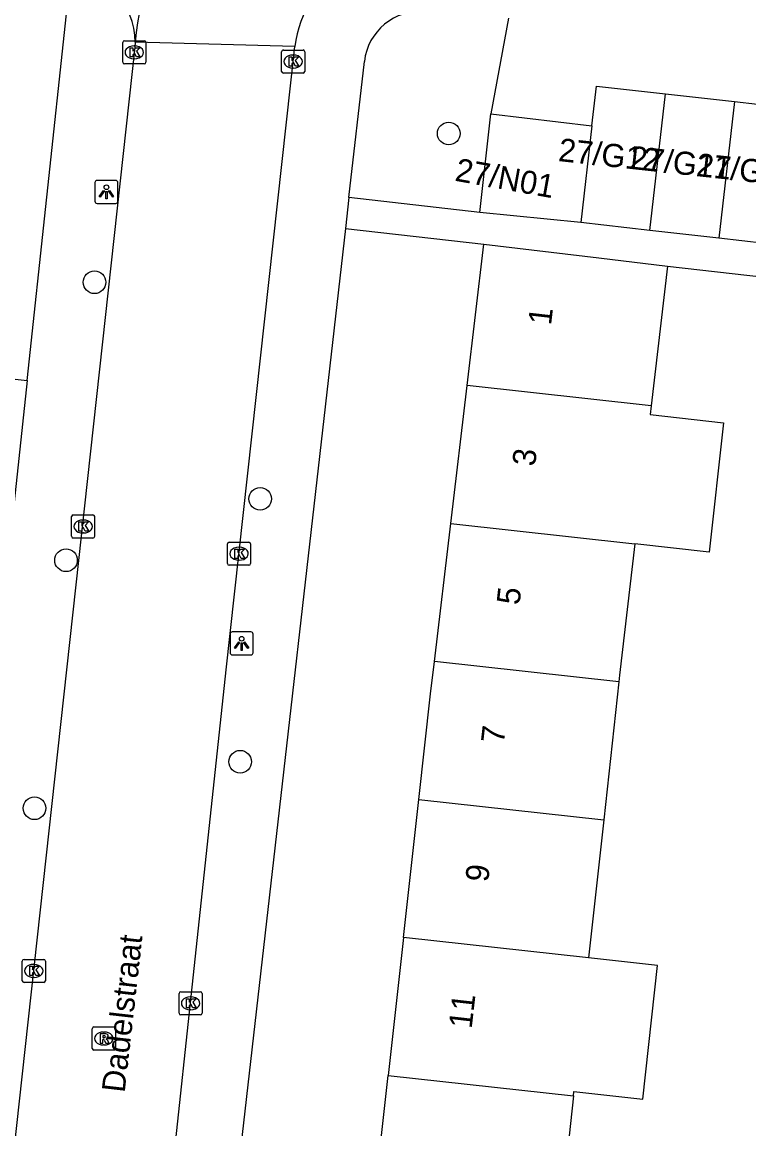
# Model space of a CAD drawing. Extents: x 162026 to 163499, y 387297 to 388169.
# Drawn here: x 162684.31 to 162715.76, y 387880.68 to 387928.6 of the extents above; entities that cross this region are included whole.
import ezdxf

# ---------------------------------------------------------------- set-up
doc = ezdxf.new("R2010")
doc.units = 0
for name, color, linetype in [('IMGEO_Boom', 7, 'Continuous'), ('IMGEO_Fietspad_open', 7, 'Continuous'), ('IMGEO_Kolk', 7, 'Continuous'), ('IMGEO_Lichtpunt', 7, 'Continuous'), ('IMGEO_Openbare_ruimte_label', 7, 'Continuous'), ('IMGEO_Pand', 7, 'Continuous'), ('IMGEO_Pand_nummerreeks', 7, 'Continuous'), ('IMGEO_Parkeervlak_open', 7, 'Continuous'), ('IMGEO_Rijbaan_lokaal_open', 7, 'Continuous'), ('IMGEO_Rioolput', 7, 'Continuous'), ('IMGEO_Voetpad_open', 7, 'Continuous')]:
    doc.layers.add(name, color=color, linetype=linetype)

msp = doc.modelspace()

# ---------------------------------------------------------------- linework, layer by layer
at = {"layer": 'IMGEO_Boom'}
for centre in [(162702.772, 387923.778), (162687.445, 387917.335), (162694.614, 387907.957), (162686.212, 387905.3), (162693.746, 387896.58), (162684.844, 387894.564)]:
    msp.add_circle(centre, 0.489, dxfattribs=at)
at = {"layer": 'IMGEO_Fietspad_open'}
msp.add_arc((162686.08, 387927.733), 3.119, 0.0143, 86.3003, dxfattribs=at)
at = {"layer": 'IMGEO_Kolk'}
for p, q in [((162688.665, 387926.863), (162688.665, 387927.715)), ((162688.74, 387927.789), (162689.592, 387927.789)), ((162689.153, 387927.569), (162689.178, 387927.569)), ((162689.666, 387927.715), (162689.666, 387926.863)), ((162689.176, 387927.009), (162689.151, 387927.009)), ((162695.543, 387926.465), (162695.543, 387927.317)), ((162695.618, 387927.391), (162696.47, 387927.391)), ((162696.031, 387927.171), (162696.056, 387927.171)), ((162696.544, 387927.317), (162696.544, 387926.465)), ((162689.592, 387926.789), (162688.74, 387926.789)), ((162696.054, 387926.611), (162696.029, 387926.611)), ((162696.47, 387926.391), (162695.618, 387926.391)), ((162686.45, 387906.338), (162686.45, 387907.19)), ((162686.525, 387907.264), (162687.377, 387907.264)), ((162686.938, 387907.044), (162686.963, 387907.044)), ((162687.451, 387907.19), (162687.451, 387906.338)), ((162686.961, 387906.484), (162686.936, 387906.484)), ((162687.377, 387906.264), (162686.525, 387906.264)), ((162693.198, 387905.158), (162693.198, 387906.01)), ((162693.273, 387906.084), (162694.125, 387906.084)), ((162693.686, 387905.864), (162693.711, 387905.864)), ((162694.199, 387906.01), (162694.199, 387905.158)), ((162694.125, 387905.084), (162693.273, 387905.084)), ((162693.709, 387905.304), (162693.684, 387905.304)), ((162684.319, 387887.097), (162684.319, 387887.949)), ((162684.394, 387888.023), (162685.246, 387888.023)), ((162684.807, 387887.803), (162684.832, 387887.803)), ((162685.32, 387887.949), (162685.32, 387887.097)), ((162684.83, 387887.243), (162684.805, 387887.243)), ((162685.246, 387887.023), (162684.394, 387887.023)), ((162691.102, 387885.692), (162691.102, 387886.544)), ((162691.177, 387886.618), (162692.029, 387886.618)), ((162691.59, 387886.398), (162691.615, 387886.398)), ((162692.103, 387886.544), (162692.103, 387885.692)), ((162691.613, 387885.838), (162691.588, 387885.838)), ((162692.029, 387885.618), (162691.177, 387885.618))]:
    msp.add_line(p, q, dxfattribs=at)
for points in [[(162688.665, 387926.863), (162688.665, 387927.715)], [(162688.74, 387927.789), (162689.592, 387927.789)], [(162688.986, 387927.489), (162689.109, 387927.489), (162689.109, 387927.338), (162689.239, 387927.489), (162689.403, 387927.489), (162689.257, 387927.338), (162689.41, 387927.089), (162689.258, 387927.089), (162689.173, 387927.253), (162689.109, 387927.186), (162689.109, 387927.089), (162688.986, 387927.089), (162688.986, 387927.489)], [(162689.666, 387927.715), (162689.666, 387926.863)], [(162695.543, 387926.465), (162695.543, 387927.317)], [(162695.618, 387927.391), (162696.47, 387927.391)], [(162695.864, 387927.091), (162695.987, 387927.091), (162695.987, 387926.94), (162696.117, 387927.091), (162696.281, 387927.091), (162696.135, 387926.94), (162696.288, 387926.691), (162696.136, 387926.691), (162696.051, 387926.855), (162695.987, 387926.788), (162695.987, 387926.691), (162695.864, 387926.691), (162695.864, 387927.091)], [(162696.544, 387927.317), (162696.544, 387926.465)], [(162689.592, 387926.789), (162688.74, 387926.789)], [(162696.47, 387926.391), (162695.618, 387926.391)], [(162686.45, 387906.338), (162686.45, 387907.19)], [(162686.525, 387907.264), (162687.377, 387907.264)], [(162686.771, 387906.964), (162686.894, 387906.964), (162686.894, 387906.813), (162687.024, 387906.964), (162687.188, 387906.964), (162687.042, 387906.813), (162687.195, 387906.564), (162687.043, 387906.564), (162686.958, 387906.728), (162686.894, 387906.661), (162686.894, 387906.564), (162686.771, 387906.564), (162686.771, 387906.964)], [(162687.451, 387907.19), (162687.451, 387906.338)], [(162687.377, 387906.264), (162686.525, 387906.264)], [(162693.198, 387905.158), (162693.198, 387906.01)], [(162693.273, 387906.084), (162694.125, 387906.084)], [(162694.199, 387906.01), (162694.199, 387905.158)], [(162693.519, 387905.784), (162693.642, 387905.784), (162693.642, 387905.633), (162693.772, 387905.784), (162693.936, 387905.784), (162693.79, 387905.633), (162693.943, 387905.384), (162693.791, 387905.384), (162693.706, 387905.548), (162693.642, 387905.481), (162693.642, 387905.384), (162693.519, 387905.384), (162693.519, 387905.784)], [(162694.125, 387905.084), (162693.273, 387905.084)], [(162684.319, 387887.097), (162684.319, 387887.949)], [(162684.394, 387888.023), (162685.246, 387888.023)], [(162684.64, 387887.723), (162684.763, 387887.723), (162684.763, 387887.572), (162684.893, 387887.723), (162685.057, 387887.723), (162684.911, 387887.572), (162685.064, 387887.323), (162684.912, 387887.323), (162684.827, 387887.487), (162684.763, 387887.42), (162684.763, 387887.323), (162684.64, 387887.323), (162684.64, 387887.723)], [(162685.32, 387887.949), (162685.32, 387887.097)], [(162685.246, 387887.023), (162684.394, 387887.023)], [(162691.102, 387885.692), (162691.102, 387886.544)], [(162691.177, 387886.618), (162692.029, 387886.618)], [(162691.423, 387886.318), (162691.546, 387886.318), (162691.546, 387886.167), (162691.676, 387886.318), (162691.84, 387886.318), (162691.694, 387886.167), (162691.847, 387885.918), (162691.695, 387885.918), (162691.61, 387886.082), (162691.546, 387886.015), (162691.546, 387885.918), (162691.423, 387885.918), (162691.423, 387886.318)], [(162692.103, 387886.544), (162692.103, 387885.692)], [(162692.029, 387885.618), (162691.177, 387885.618)]]:
    msp.add_lwpolyline(points, dxfattribs=at)
for centre, start, end in [((162688.742, 387927.713), 91.552, 178.448), ((162688.742, 387927.713), 91.552, 178.448), ((162689.59, 387927.713), 1.552, 88.448), ((162689.59, 387927.713), 1.552, 88.448), ((162695.62, 387927.315), 91.552, 178.448), ((162695.62, 387927.315), 91.552, 178.448), ((162696.468, 387927.315), 1.552, 88.448), ((162696.468, 387927.315), 1.552, 88.448), ((162688.742, 387926.865), 181.552, 268.448), ((162688.742, 387926.865), 181.552, 268.448), ((162689.59, 387926.865), 271.552, 358.448), ((162689.59, 387926.865), 271.552, 358.448), ((162695.62, 387926.467), 181.552, 268.448), ((162695.62, 387926.467), 181.552, 268.448), ((162696.468, 387926.467), 271.552, 358.448), ((162696.468, 387926.467), 271.552, 358.448), ((162686.527, 387907.188), 91.552, 178.448), ((162686.527, 387907.188), 91.552, 178.448), ((162687.375, 387907.188), 1.552, 88.448), ((162687.375, 387907.188), 1.552, 88.448), ((162686.527, 387906.34), 181.552, 268.448), ((162686.527, 387906.34), 181.552, 268.448), ((162687.375, 387906.34), 271.552, 358.448), ((162687.375, 387906.34), 271.552, 358.448), ((162693.275, 387906.008), 91.552, 178.448), ((162693.275, 387906.008), 91.552, 178.448), ((162694.123, 387906.008), 1.552, 88.448), ((162694.123, 387906.008), 1.552, 88.448), ((162693.275, 387905.16), 181.552, 268.448), ((162693.275, 387905.16), 181.552, 268.448), ((162694.123, 387905.16), 271.552, 358.448), ((162694.123, 387905.16), 271.552, 358.448), ((162684.396, 387887.947), 91.552, 178.448), ((162684.396, 387887.947), 91.552, 178.448), ((162685.244, 387887.947), 1.552, 88.448), ((162685.244, 387887.947), 1.552, 88.448), ((162684.396, 387887.099), 181.552, 268.448), ((162684.396, 387887.099), 181.552, 268.448), ((162685.244, 387887.099), 271.552, 358.448), ((162685.244, 387887.099), 271.552, 358.448), ((162691.179, 387886.542), 91.552, 178.448), ((162691.179, 387886.542), 91.552, 178.448), ((162692.027, 387886.542), 1.552, 88.448), ((162692.027, 387886.542), 1.552, 88.448), ((162691.179, 387885.694), 181.552, 268.448), ((162691.179, 387885.694), 181.552, 268.448), ((162692.027, 387885.694), 271.552, 358.448), ((162692.027, 387885.694), 271.552, 358.448)]:
    msp.add_arc(centre, 0.0765, start, end, dxfattribs=at)
for centre, major_axis, ratio, start_param, end_param in [((162689.152, 387927.289), (-0.387, 0.002), 0.722429, 4.712389, 7.853982), ((162689.177, 387927.289), (-0.39, 0.002), 0.717154, 1.570796, 4.712389), ((162696.03, 387926.891), (-0.387, 0.002), 0.722429, 4.712389, 7.853982), ((162696.055, 387926.891), (-0.39, 0.002), 0.717154, 1.570796, 4.712389), ((162686.937, 387906.764), (-0.387, 0.002), 0.722429, 4.712389, 7.853982), ((162686.962, 387906.764), (-0.39, 0.002), 0.717154, 1.570796, 4.712389), ((162693.685, 387905.584), (-0.387, 0.002), 0.722429, 4.712389, 7.853982), ((162693.71, 387905.584), (-0.39, 0.002), 0.717154, 1.570796, 4.712389), ((162684.806, 387887.523), (-0.387, 0.002), 0.722429, 4.712389, 7.853982), ((162684.831, 387887.523), (-0.39, 0.002), 0.717154, 1.570796, 4.712389), ((162691.589, 387886.118), (-0.387, 0.002), 0.722429, 4.712389, 7.853982), ((162691.614, 387886.118), (-0.39, 0.002), 0.717154, 1.570796, 4.712389)]:
    msp.add_ellipse(centre, major_axis=major_axis, ratio=ratio, start_param=start_param, end_param=end_param, dxfattribs=at)
at = {"layer": 'IMGEO_Lichtpunt'}
for p, q in [((162688.364, 387921.746), (162687.556, 387921.746)), ((162688.364, 387921.746), (162687.556, 387921.746)), ((162687.462, 387921.651), (162687.462, 387920.844)), ((162687.462, 387921.651), (162687.462, 387920.844)), ((162688.458, 387920.844), (162688.458, 387921.651)), ((162688.458, 387920.844), (162688.458, 387921.651)), ((162687.556, 387920.75), (162688.364, 387920.75)), ((162687.556, 387920.75), (162688.364, 387920.75)), ((162693.313, 387902.104), (162693.313, 387901.297)), ((162693.313, 387902.104), (162693.313, 387901.297)), ((162694.215, 387902.199), (162693.407, 387902.199)), ((162694.215, 387902.199), (162693.407, 387902.199)), ((162694.309, 387901.297), (162694.309, 387902.104)), ((162694.309, 387901.297), (162694.309, 387902.104)), ((162693.407, 387901.203), (162694.215, 387901.203)), ((162693.407, 387901.203), (162694.215, 387901.203))]:
    msp.add_line(p, q, dxfattribs=at)
for points in [[(162687.836, 387921.315), (162687.875, 387921.287), (162687.687, 387921.025), (162687.649, 387921.052), (162687.836, 387921.315)], [(162687.938, 387921.267), (162687.985, 387921.267), (162687.985, 387920.945), (162687.938, 387920.945), (162687.938, 387921.267)], [(162688.048, 387921.287), (162688.086, 387921.314), (162688.273, 387921.052), (162688.234, 387921.024), (162688.048, 387921.287)], [(162693.687, 387901.768), (162693.726, 387901.74), (162693.538, 387901.478), (162693.5, 387901.505), (162693.687, 387901.768)], [(162693.789, 387901.72), (162693.836, 387901.72), (162693.836, 387901.398), (162693.789, 387901.398), (162693.789, 387901.72)], [(162693.899, 387901.74), (162693.937, 387901.767), (162694.124, 387901.505), (162694.085, 387901.477), (162693.899, 387901.74)]]:
    msp.add_lwpolyline(points, dxfattribs=at)
for centre in [(162687.961, 387921.449), (162693.812, 387901.902)]:
    msp.add_circle(centre, 0.0994, dxfattribs=at)
for centre, start, end in [((162687.556, 387921.651), 90, 180), ((162687.556, 387921.651), 90, 180), ((162688.364, 387921.651), 0, 90), ((162688.364, 387921.651), 0, 90), ((162687.556, 387920.844), 180, 270), ((162687.556, 387920.844), 180, 270), ((162688.364, 387920.844), 270, 0), ((162688.364, 387920.844), 270, 360), ((162693.407, 387902.104), 90, 180), ((162693.407, 387902.104), 90, 180), ((162694.215, 387902.104), 0, 90), ((162694.215, 387902.104), 0, 90), ((162693.407, 387901.297), 180, 270), ((162693.407, 387901.297), 180, 270), ((162694.215, 387901.297), 270, 0), ((162694.215, 387901.297), 270, 360)]:
    msp.add_arc(centre, 0.0946, start, end, dxfattribs=at)
at = {"layer": 'IMGEO_Pand'}
for points in [[(162708.971, 387924.101), (162709.167, 387925.832), (162712.152, 387925.494)], [(162711.482, 387919.58), (162712.152, 387925.494)], [(162712.152, 387925.494), (162715.136, 387925.156)], [(162715.136, 387925.156), (162714.466, 387919.242)], [(162715.136, 387925.156), (162718.121, 387924.817)], [(162704.119, 387920.354), (162704.602, 387924.632)], [(162704.602, 387924.632), (162708.971, 387924.101)], [(162708.971, 387924.101), (162708.497, 387919.918)], [(162708.497, 387919.918), (162704.119, 387920.354)], [(162711.482, 387919.58), (162708.497, 387919.918)], [(162714.466, 387919.242), (162711.482, 387919.58)], [(162703.571, 387912.864), (162704.298, 387918.982)], [(162704.298, 387918.982), (162709.263, 387918.39), (162712.243, 387918.034)], [(162717.451, 387918.903), (162714.466, 387919.242)], [(162712.243, 387918.034), (162711.532, 387911.986)], [(162677.614, 387913.847), (162684.535, 387913.087)], [(162684.535, 387913.087), (162683.961, 387907.811)], [(162702.861, 387906.893), (162703.571, 387912.864)], [(162711.532, 387911.986), (162703.571, 387912.864)], [(162711.532, 387911.986), (162711.487, 387911.606), (162714.66, 387911.256), (162714.042, 387905.658), (162710.83, 387906.013)], [(162702.151, 387900.921), (162702.861, 387906.893)], [(162702.861, 387906.893), (162710.83, 387906.013)], [(162710.83, 387906.013), (162710.161, 387900.321), (162710.13, 387900.041)], [(162701.478, 387894.947), (162701.984, 387899.52), (162702.151, 387900.921)], [(162710.13, 387900.041), (162702.151, 387900.921)], [(162710.13, 387900.041), (162709.478, 387894.064)], [(162700.817, 387888.97), (162701.478, 387894.947)], [(162701.478, 387894.947), (162709.478, 387894.064)], [(162709.478, 387894.064), (162708.825, 387888.086)], [(162700.817, 387888.97), (162700.156, 387882.993)], [(162708.825, 387888.086), (162700.817, 387888.97)], [(162708.172, 387882.108), (162708.193, 387882.302), (162711.173, 387881.973), (162711.804, 387887.757), (162708.825, 387888.086)], [(162699.495, 387877.017), (162700.156, 387882.993)], [(162700.156, 387882.993), (162708.172, 387882.108)], [(162708.172, 387882.108), (162707.52, 387876.132)]]:
    msp.add_lwpolyline(points, dxfattribs=at)
at = {"layer": 'IMGEO_Parkeervlak_open'}
msp.add_lwpolyline([(162705.361, 387928.764), (162704.602, 387924.632)], dxfattribs=at)
at = {"layer": 'IMGEO_Rijbaan_lokaal_open'}
for points in [[(162689.199, 387927.734), (162689.185, 387927.51), (162680.447, 387847.957)], [(162687.958, 387844.41), (162687.884, 387844.567), (162687.693, 387845.042), (162687.546, 387845.532), (162687.443, 387846.033), (162687.385, 387846.541), (162687.373, 387847.053), (162687.406, 387847.563), (162687.494, 387848.361), (162689.412, 387865.665), (162693.148, 387900.563), (162696.12, 387927.539)], [(162696.12, 387927.539), (162689.199, 387927.734)]]:
    msp.add_lwpolyline(points, dxfattribs=at)
for centre, radius, start, end in [((162701.693, 387926.592), 12.546, 144.3355, 174.7784), ((162701.173, 387926.919), 5.091, 123.2871, 173.0086)]:
    msp.add_arc(centre, radius, start, end, dxfattribs=at)
at = {"layer": 'IMGEO_Rioolput'}
for p, q in [((162687.347, 387884.17), (162687.347, 387885.022)), ((162687.422, 387885.096), (162688.274, 387885.096)), ((162687.835, 387884.876), (162687.86, 387884.876)), ((162688.348, 387885.022), (162688.348, 387884.17)), ((162687.858, 387884.316), (162687.833, 387884.316)), ((162688.274, 387884.096), (162687.422, 387884.096))]:
    msp.add_line(p, q, dxfattribs=at)
for points in [[(162687.347, 387884.17), (162687.347, 387885.022)], [(162687.422, 387885.096), (162688.274, 387885.096)], [(162687.936, 387884.794), (162687.684, 387884.796), (162687.684, 387884.396)], [(162688.348, 387885.022), (162688.348, 387884.17)], [(162687.684, 387884.396), (162687.808, 387884.396), (162687.808, 387884.558), (162687.819, 387884.558)], [(162687.862, 387884.715), (162687.808, 387884.715), (162687.808, 387884.634)], [(162687.808, 387884.634), (162687.86, 387884.634)], [(162687.866, 387884.529), (162687.937, 387884.396), (162688.077, 387884.396), (162688.012, 387884.522)], [(162688.274, 387884.096), (162687.422, 387884.096)]]:
    msp.add_lwpolyline(points, dxfattribs=at)
for centre, radius, start, end in [((162687.424, 387885.02), 0.0765, 91.552, 178.448), ((162687.424, 387885.02), 0.0765, 91.552, 178.448), ((162687.935, 387884.684), 0.109, 350.3612, 89.416), ((162688.272, 387885.02), 0.0765, 1.552, 88.448), ((162688.272, 387885.02), 0.0765, 1.552, 88.448), ((162687.818, 387884.505), 0.0533, 26.0293, 88.6989), ((162687.844, 387884.823), 0.19, 274.7715, 282.9687), ((162687.868, 387884.619), 0.0964, 77.0061, 93.1865), ((162687.882, 387884.676), 0.0378, 276.6634, 79.6772), ((162687.933, 387884.684), 0.112, 277.5842, 350.9817), ((162687.917, 387884.469), 0.108, 29.5134, 73.7905), ((162687.424, 387884.172), 0.0765, 181.552, 268.448), ((162687.424, 387884.172), 0.0765, 181.552, 268.448), ((162688.272, 387884.172), 0.0765, 271.552, 358.448), ((162688.272, 387884.172), 0.0765, 271.552, 358.448)]:
    msp.add_arc(centre, radius, start, end, dxfattribs=at)
for centre, major_axis, ratio, start_param, end_param in [((162687.834, 387884.596), (-0.387, 0.002), 0.722429, 4.712389, 7.853982), ((162687.859, 387884.596), (-0.39, 0.002), 0.717154, 1.570796, 4.712389)]:
    msp.add_ellipse(centre, major_axis=major_axis, ratio=ratio, start_param=start_param, end_param=end_param, dxfattribs=at)
at = {"layer": 'IMGEO_Voetpad_open'}
for points in [[(162684.535, 387913.087), (162686.239, 387928.957)], [(162698.452, 387921.008), (162699.122, 387926.89)], [(162698.452, 387921.008), (162698.299, 387919.665)], [(162704.119, 387920.354), (162698.452, 387921.008)], [(162698.299, 387919.665), (162689.967, 387846.524), (162691.757, 387844.494), (162698.08, 387843.787), (162715.049, 387841.889)], [(162698.299, 387919.665), (162704.298, 387918.982)], [(162712.243, 387918.034), (162723.428, 387916.767), (162723.299, 387915.626)]]:
    msp.add_lwpolyline(points, dxfattribs=at)
msp.add_arc((162701.55, 387926.62), 2.443, 85.3056, 173.6592, dxfattribs=at)

# ---------------------------------------------------------------- texts
at = {"layer": 'IMGEO_Openbare_ruimte_label'}
msp.add_text('Dadelstraat', height=1, rotation=83.5143, dxfattribs=at).set_placement((162688.748, 387882.227))
at = {"layer": 'IMGEO_Pand_nummerreeks'}
for s, rotation, p in [('27/G12', 353.7844, (162707.487, 387922.586)), ('27/G11', 353.7844, (162710.58, 387922.249)), ('27/N01', 349.8245, (162703.003, 387921.736)), ('27/G10', 353.7844, (162713.451, 387921.936)), ('1', 83.5621, (162707.201, 387915.454)), ('3', 83.5602, (162706.51, 387909.341)), ('5', 83.5621, (162705.834, 387903.34)), ('7', 83.5621, (162705.157, 387897.341)), ('9', 83.5621, (162704.48, 387891.341)), ('11', 83.5602, (162703.764, 387884.998))]:
    msp.add_text(s, height=1, rotation=rotation, dxfattribs=at).set_placement(p)

doc.saveas('drawing.dxf')
